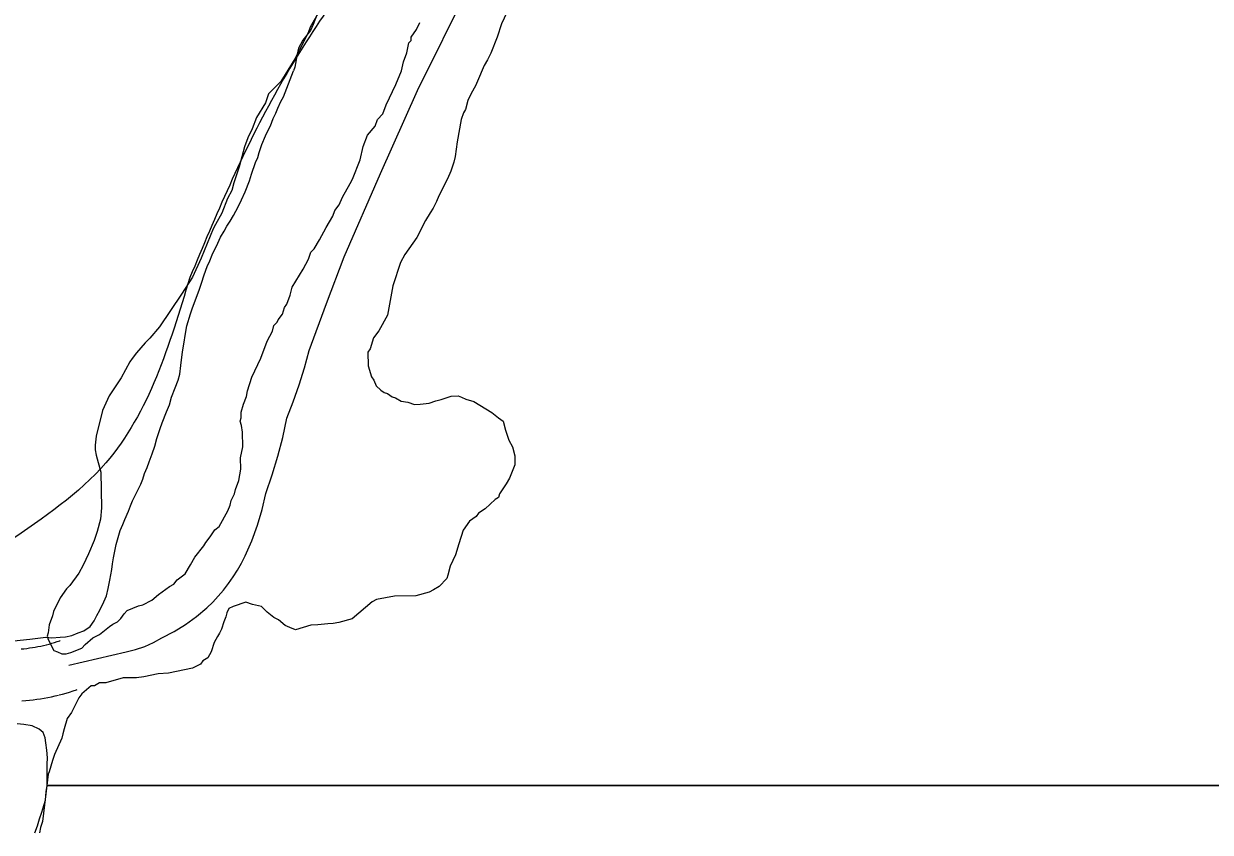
# Model space of a CAD drawing. Extents: x 3172231 to 3210228, y 940198 to 965780.
# Drawn here: x 3186234 to 3186921, y 959893 to 960362 of the extents above; entities that cross this region are included whole.
import ezdxf

# ---------------------------------------------------------------- set-up
doc = ezdxf.new("R2010")
doc.units = 0
for name, color, linetype in [('V-BORW-LINE', 7, 'Continuous'), ('V-ROAD-CNTR', 7, 'Continuous'), ('V-SITE-VEGE', 7, 'Continuous'), ('V-TOPO-SHOR', 7, 'Continuous')]:
    doc.layers.add(name, color=color, linetype=linetype)

msp = doc.modelspace()

# ---------------------------------------------------------------- linework, layer by layer
at = {"layer": 'V-BORW-LINE'}
for points in [[(3186441.824, 960416.227), (3186378.884, 960320.25), (3186329.839, 960214.54)], [(3186329.839, 960214.54), (3186281.207, 960107.371), (3186224.551, 960061.451)]]:
    msp.add_spline(points, degree=3, dxfattribs=at)
at = {"layer": 'V-ROAD-CNTR'}
for points in [[(3186259.705, 959990.257), (3186276.359, 959994.044), (3186292.977, 959998.005), (3186298.414, 959999.254), (3186303.731, 960001.032), (3186308.851, 960003.315), (3186313.702, 960006.072), (3186320.7, 960009.615), (3186327.42, 960013.717), (3186333.789, 960018.337), (3186339.755, 960023.433), (3186343.126, 960026.677), (3186346.345, 960030.093), (3186349.401, 960033.668), (3186352.285, 960037.396), (3186354.98, 960041.26), (3186357.478, 960045.246), (3186359.776, 960049.34), (3186361.863, 960053.526), (3186365.763, 960062.23), (3186369.093, 960071.19), (3186371.829, 960080.349), (3186373.959, 960089.646), (3186377.649, 960100.304), (3186380.887, 960111.118), (3186383.66, 960122.06), (3186385.964, 960133.103), (3186389.808, 960142.694), (3186393.263, 960152.44), (3186396.319, 960162.322), (3186398.967, 960172.31), (3186408.986, 960199.481), (3186419.357, 960226.518), (3186440.293, 960274.806), (3186461.705, 960322.887), (3186491.354, 960382.429)], [(3186246.594, 960002.002), (3186248.305, 960002.444), (3186249.887, 960002.882), (3186251.47, 960003.35), (3186253.033, 960003.84), (3186254.626, 960004.372), (3186254.79, 960004.429)], [(3186232.146, 959999.587), (3186233.78, 959999.747), (3186235.407, 959999.933), (3186237.036, 960000.151), (3186238.673, 960000.396), (3186240.29, 960000.667), (3186241.905, 960000.967), (3186243.519, 960001.295), (3186245.117, 960001.649), (3186246.831, 960002.062)], [(3186232.645, 959969.532), (3186234.794, 959969.703), (3186236.948, 959969.913), (3186239.103, 959970.161), (3186241.246, 959970.447), (3186243.373, 959970.766), (3186245.508, 959971.123), (3186247.637, 959971.519), (3186249.749, 959971.949), (3186251.867, 959972.417), (3186253.851, 959972.894)], [(3186254.088, 959972.954), (3186256.059, 959973.462), (3186258.143, 959974.04), (3186260.21, 959974.65), (3186262.273, 959975.298), (3186264.288, 959975.97), (3186264.62, 959976.085)]]:
    msp.add_lwpolyline(points, dxfattribs=at)
at = {"layer": 'V-SITE-VEGE'}
for p, q in [((3186404.695, 960368.588), (3186399.624, 960359.454)), ((3186461.195, 960358.274), (3186463.092, 960362.184)), ((3186513.561, 960367.994), (3186510.403, 960361.475)), ((3186398.369, 960356.2), (3186393.306, 960346.417)), ((3186399.624, 960359.454), (3186398.369, 960356.2)), ((3186458.013, 960353.699), (3186461.195, 960358.274)), ((3186510.403, 960361.475), (3186507.906, 960353.668)), ((3186455.535, 960344.598), (3186456.757, 960350.443)), ((3186456.757, 960350.443), (3186458.037, 960351.756)), ((3186458.037, 960351.756), (3186458.013, 960353.699)), ((3186507.906, 960353.668), (3186504.132, 960344.551)), ((3186390.779, 960341.202), (3186382.517, 960328.14)), ((3186393.306, 960346.417), (3186390.779, 960341.202)), ((3186453.654, 960339.39), (3186455.535, 960344.598)), ((3186504.132, 960344.551), (3186502.235, 960340.639)), ((3186449.28, 960326.377), (3186452.424, 960334.192)), ((3186452.424, 960334.192), (3186453.654, 960339.39)), ((3186500.332, 960337.377), (3186496.558, 960328.259)), ((3186502.235, 960340.639), (3186500.332, 960337.377)), ((3186382.517, 960328.14), (3186375.478, 960320.925)), ((3186496.558, 960328.259), (3186495.294, 960325.65)), ((3186375.478, 960320.925), (3186373.6, 960315.719)), ((3186443.593, 960314.642), (3186449.28, 960326.377)), ((3186492.759, 960321.083), (3186490.865, 960317.171)), ((3186495.294, 960325.65), (3186492.759, 960321.083)), ((3186373.6, 960315.719), (3186368.521, 960307.232)), ((3186441.717, 960309.436), (3186443.593, 960314.642)), ((3186490.865, 960317.171), (3186489.632, 960311.973)), ((3186368.521, 960307.232), (3186366.01, 960300.722)), ((3186438.516, 960306.157), (3186441.717, 960309.436)), ((3186488.362, 960310.013), (3186487.113, 960306.11)), ((3186489.632, 960311.973), (3186488.362, 960310.013)), ((3186366.01, 960300.722), (3186363.483, 960295.505)), ((3186432.8, 960297.013), (3186437.266, 960302.251)), ((3186437.266, 960302.251), (3186438.516, 960306.157)), ((3186487.113, 960306.11), (3186484.682, 960293.121)), ((3186363.483, 960295.505), (3186361.603, 960290.299)), ((3186430.287, 960290.502), (3186432.8, 960297.013)), ((3186484.682, 960293.121), (3186483.492, 960284.682)), ((3186361.603, 960290.299), (3186358.508, 960278.597)), ((3186428.437, 960282.703), (3186430.287, 960290.502)), ((3186424.04, 960271.634), (3186428.437, 960282.703)), ((3186482.884, 960281.436), (3186481.003, 960276.227)), ((3186483.492, 960284.682), (3186482.884, 960281.436)), ((3186358.508, 960278.597), (3186355.381, 960269.487)), ((3186481.003, 960276.227), (3186479.115, 960271.669)), ((3186355.381, 960269.487), (3186354.142, 960264.937)), ((3186418.337, 960261.195), (3186422.777, 960269.027)), ((3186422.777, 960269.027), (3186424.04, 960271.634)), ((3186479.115, 960271.669), (3186474.055, 960261.887)), ((3186351.607, 960260.372), (3186348.471, 960251.905)), ((3186354.142, 960264.937), (3186351.607, 960260.372)), ((3186416.451, 960256.636), (3186418.337, 960261.195)), ((3186472.797, 960258.631), (3186470.903, 960254.719)), ((3186474.055, 960261.887), (3186472.797, 960258.631)), ((3186348.471, 960251.905), (3186344.664, 960245.38)), ((3186412.643, 960250.109), (3186413.899, 960253.366)), ((3186413.899, 960253.366), (3186416.451, 960256.636)), ((3186468.992, 960252.104), (3186466.457, 960247.537)), ((3186470.903, 960254.719), (3186468.992, 960252.104)), ((3186344.664, 960245.38), (3186343.402, 960242.771)), ((3186408.836, 960243.58), (3186412.643, 960250.109)), ((3186466.457, 960247.537), (3186461.394, 960237.756)), ((3186343.402, 960242.771), (3186336.484, 960225.836)), ((3186405.037, 960236.408), (3186408.836, 960243.58)), ((3186399.944, 960229.218), (3186401.863, 960231.186)), ((3186401.863, 960231.186), (3186405.037, 960236.408)), ((3186461.394, 960237.756), (3186454.388, 960227.95)), ((3186336.484, 960225.836), (3186331.44, 960214.761)), ((3186395.528, 960219.443), (3186398.694, 960225.314)), ((3186398.694, 960225.314), (3186399.944, 960229.218)), ((3186454.388, 960227.95), (3186451.852, 960223.381)), ((3186389.177, 960208.998), (3186395.528, 960219.443)), ((3186451.852, 960223.381), (3186447.486, 960209.721)), ((3186331.44, 960214.761), (3186325.079, 960204.965)), ((3186325.079, 960204.965), (3186312.355, 960186.013)), ((3186386.058, 960199.237), (3186387.938, 960204.445)), ((3186387.938, 960204.445), (3186389.177, 960208.998)), ((3186447.486, 960209.721), (3186444.455, 960192.835)), ((3186383.539, 960193.376), (3186384.786, 960197.279)), ((3186384.786, 960197.279), (3186386.058, 960199.237)), ((3186380.357, 960188.802), (3186380.989, 960190.105)), ((3186380.989, 960190.105), (3186383.539, 960193.376)), ((3186444.455, 960192.835), (3186439.384, 960183.703)), ((3186312.355, 960186.013), (3186306.604, 960179.464)), ((3186374.661, 960177.715), (3186377.829, 960183.586)), ((3186377.829, 960183.586), (3186378.438, 960186.834)), ((3186378.438, 960186.834), (3186380.357, 960188.802)), ((3186439.384, 960183.703), (3186436.193, 960179.775)), ((3186304.044, 960176.84), (3186298.932, 960170.946)), ((3186306.604, 960179.464), (3186304.044, 960176.84)), ((3186370.897, 960167.95), (3186374.661, 960177.715)), ((3186436.193, 960179.775), (3186434.33, 960173.27)), ((3186298.932, 960170.946), (3186296.382, 960167.673)), ((3186434.33, 960173.27), (3186433.06, 960171.31)), ((3186433.06, 960171.31), (3186433.154, 960163.536)), ((3186295.111, 960165.713), (3186290.042, 960156.579)), ((3186296.382, 960167.673), (3186295.111, 960165.713)), ((3186365.849, 960156.87), (3186370.897, 960167.95)), ((3186433.154, 960163.536), (3186435.179, 960157.083)), ((3186290.042, 960156.579), (3186283.044, 960146.124)), ((3186363.354, 960149.063), (3186365.849, 960156.87)), ((3186435.179, 960157.083), (3186436.498, 960155.156)), ((3186362.748, 960145.817), (3186363.354, 960149.063)), ((3186436.498, 960155.156), (3186437.836, 960151.93)), ((3186437.836, 960151.93), (3186440.457, 960149.372)), ((3186440.457, 960149.372), (3186442.417, 960148.1)), ((3186283.044, 960146.124), (3186279.259, 960137.656)), ((3186360.86, 960141.258), (3186362.748, 960145.817)), ((3186442.417, 960148.1), (3186444.371, 960147.478)), ((3186444.371, 960147.478), (3186446.984, 960145.565)), ((3186446.984, 960145.565), (3186448.938, 960144.94)), ((3186448.938, 960144.94), (3186452.2, 960143.038)), ((3186452.2, 960143.038), (3186456.096, 960142.438)), ((3186456.096, 960142.438), (3186459.999, 960141.191)), ((3186463.237, 960141.231), (3186468.412, 960141.942)), ((3186468.412, 960141.942), (3186472.283, 960143.288)), ((3186472.283, 960143.288), (3186475.515, 960143.976)), ((3186475.515, 960143.976), (3186481.323, 960145.991)), ((3186481.323, 960145.991), (3186485.208, 960146.04)), ((3186485.208, 960146.04), (3186487.16, 960145.416)), ((3186487.16, 960145.416), (3186489.769, 960144.152)), ((3186489.769, 960144.152), (3186494.32, 960142.913)), ((3186494.32, 960142.913), (3186504.766, 960136.562)), ((3186279.259, 960137.656), (3186275.558, 960122.705)), ((3186359.621, 960136.707), (3186360.86, 960141.258)), ((3186359.659, 960133.468), (3186359.621, 960136.707)), ((3186459.999, 960141.191), (3186463.237, 960141.231)), ((3186504.766, 960136.562), (3186508.69, 960133.371)), ((3186359.037, 960131.518), (3186359.659, 960133.468)), ((3186359.717, 960128.931), (3186359.037, 960131.518)), ((3186360.411, 960125.052), (3186359.717, 960128.931)), ((3186508.69, 960133.371), (3186511.31, 960131.458)), ((3186511.31, 960131.458), (3186512.67, 960126.291)), ((3186275.558, 960122.705), (3186274.975, 960117.516)), ((3186360.516, 960116.631), (3186360.411, 960125.052)), ((3186512.67, 960126.291), (3186514.685, 960120.485)), ((3186274.975, 960117.516), (3186275.005, 960114.923)), ((3186275.005, 960114.923), (3186275.694, 960111.691)), ((3186359.301, 960110.137), (3186360.516, 960116.631)), ((3186514.685, 960120.485), (3186516.676, 960116.623)), ((3186516.676, 960116.623), (3186518.035, 960111.456)), ((3186275.694, 960111.691), (3186278.405, 960102.006)), ((3186359.379, 960103.659), (3186359.301, 960110.137)), ((3186518.035, 960111.456), (3186518.101, 960106.272)), ((3186278.405, 960102.006), (3186278.663, 960081.274)), ((3186358.166, 960097.161), (3186359.379, 960103.659)), ((3186518.101, 960106.272), (3186514.957, 960098.459)), ((3186356.286, 960091.957), (3186358.166, 960097.161)), ((3186513.055, 960095.192), (3186509.239, 960089.317)), ((3186514.957, 960098.459), (3186513.055, 960095.192)), ((3186353.776, 960085.446), (3186355.672, 960089.356)), ((3186355.672, 960089.356), (3186356.286, 960091.957)), ((3186508.615, 960087.365), (3186506.687, 960086.044)), ((3186509.239, 960089.317), (3186508.615, 960087.365)), ((3186278.663, 960081.274), (3186278.096, 960074.786)), ((3186351.904, 960079.591), (3186353.159, 960082.845)), ((3186353.159, 960082.845), (3186353.776, 960085.446)), ((3186500.92, 960080.789), (3186497.066, 960078.149)), ((3186506.687, 960086.044), (3186500.92, 960080.789)), ((3186278.096, 960074.786), (3186276.242, 960067.637)), ((3186346.833, 960070.457), (3186351.904, 960079.591)), ((3186491.94, 960073.549), (3186488.114, 960068.319)), ((3186495.794, 960076.189), (3186491.94, 960073.549)), ((3186497.066, 960078.149), (3186495.794, 960076.189)), ((3186276.242, 960067.637), (3186274.36, 960062.431)), ((3186341.723, 960064.561), (3186344.267, 960068.48)), ((3186344.267, 960068.48), (3186346.833, 960070.457)), ((3186488.114, 960068.319), (3186485.622, 960060.512)), ((3186274.36, 960062.431), (3186271.219, 960054.615)), ((3186332.798, 960052.787), (3186337.899, 960059.33)), ((3186337.899, 960059.33), (3186339.171, 960061.29)), ((3186339.171, 960061.29), (3186341.723, 960064.561)), ((3186485.622, 960060.512), (3186483.758, 960054.009)), ((3186271.219, 960054.615), (3186268.059, 960048.097)), ((3186330.262, 960048.22), (3186332.798, 960052.787)), ((3186483.758, 960054.009), (3186480.602, 960047.49)), ((3186268.059, 960048.097), (3186265.523, 960043.53)), ((3186327.086, 960042.995), (3186330.262, 960048.22)), ((3186480.602, 960047.49), (3186479.367, 960042.295)), ((3186265.523, 960043.53), (3186260.43, 960036.339)), ((3186320.682, 960037.085), (3186322.593, 960039.702)), ((3186322.593, 960039.702), (3186327.086, 960042.995)), ((3186478.745, 960040.341), (3186474.266, 960035.749)), ((3186479.367, 960042.295), (3186478.745, 960040.341)), ((3186258.509, 960034.371), (3186254.685, 960029.14)), ((3186260.43, 960036.339), (3186258.509, 960034.371)), ((3186311.683, 960031.141), (3186318.106, 960035.757)), ((3186318.106, 960035.757), (3186320.682, 960037.085)), ((3186468.474, 960032.438), (3186460.724, 960030.398)), ((3186471.05, 960033.763), (3186468.474, 960032.438)), ((3186474.266, 960035.749), (3186471.05, 960033.763)), ((3186254.685, 960029.14), (3186250.896, 960021.317)), ((3186300.102, 960024.518), (3186302.684, 960025.2)), ((3186302.684, 960025.2), (3186307.837, 960027.854)), ((3186307.837, 960027.854), (3186311.683, 960031.141)), ((3186362.281, 960026.586), (3186354.943, 960024.127)), ((3186366.184, 960025.337), (3186362.281, 960026.586)), ((3186371.382, 960024.106), (3186366.184, 960025.337)), ((3186435.497, 960026.845), (3186423.956, 960016.983)), ((3186438.073, 960028.174), (3186435.497, 960026.845)), ((3186448.416, 960030.246), (3186438.073, 960028.174)), ((3186460.724, 960030.398), (3186448.416, 960030.246)), ((3186250.28, 960018.718), (3186248.402, 960013.51)), ((3186250.896, 960021.317), (3186250.28, 960018.718)), ((3186289.825, 960017.264), (3186291.735, 960019.879)), ((3186291.735, 960019.879), (3186293.654, 960021.847)), ((3186293.654, 960021.847), (3186300.102, 960024.518)), ((3186350.712, 960018.196), (3186349.491, 960015.222)), ((3186351.33, 960020.578), (3186350.712, 960018.196)), ((3186352.545, 960022.953), (3186351.33, 960020.578)), ((3186354.943, 960024.127), (3186352.545, 960022.953)), ((3186374.661, 960020.907), (3186371.382, 960024.106)), ((3186378.589, 960017.717), (3186374.661, 960020.907)), ((3186248.402, 960013.51), (3186247.81, 960008.968)), ((3186277.627, 960008.042), (3186283.4, 960012.65)), ((3186283.4, 960012.65), (3186285.329, 960013.969)), ((3186285.329, 960013.969), (3186287.904, 960015.296)), ((3186287.904, 960015.296), (3186289.825, 960017.264)), ((3186349.491, 960015.222), (3186348.26, 960011.054)), ((3186381.196, 960016.453), (3186378.589, 960017.717)), ((3186385.124, 960013.26), (3186381.196, 960016.453)), ((3186387.731, 960011.999), (3186385.124, 960013.26)), ((3186390.988, 960010.741), (3186387.731, 960011.999)), ((3186400.028, 960013.447), (3186390.988, 960010.741)), ((3186403.913, 960013.494), (3186400.028, 960013.447)), ((3186409.735, 960014.215), (3186403.913, 960013.494)), ((3186412.975, 960014.255), (3186409.735, 960014.215)), ((3186416.207, 960014.944), (3186412.975, 960014.255)), ((3186423.956, 960016.983), (3186416.207, 960014.944)), ((3186247.81, 960008.968), (3186247.185, 960007.014)), ((3186247.185, 960007.014), (3186247.857, 960005.08)), ((3186247.857, 960005.08), (3186251.177, 959998.642)), ((3186269.277, 960002.107), (3186273.764, 960006.049)), ((3186273.764, 960006.049), (3186277.627, 960008.042)), ((3186345.835, 960006.897), (3186344.013, 960003.333)), ((3186347.044, 960008.679), (3186345.835, 960006.897)), ((3186348.26, 960011.054), (3186347.044, 960008.679)), ((3186251.177, 959998.642), (3186253.129, 959998.019)), ((3186253.129, 959998.019), (3186255.736, 959996.753)), ((3186258.326, 959996.788), (3186260.911, 959997.466)), ((3186260.911, 959997.466), (3186267.356, 960000.139)), ((3186267.356, 960000.139), (3186269.277, 960002.107)), ((3186342.176, 959997.978), (3186340.351, 959994.412)), ((3186344.013, 960003.333), (3186342.176, 959997.978)), ((3186255.736, 959996.753), (3186258.326, 959996.788)), ((3186336.14, 959990.867), (3186331.346, 959988.524)), ((3186337.351, 959992.647), (3186336.14, 959990.867)), ((3186340.351, 959994.412), (3186337.351, 959992.647)), ((3186311.615, 959985.119), (3186303.245, 959983.402)), ((3186317.589, 959985.665), (3186311.615, 959985.119)), ((3186331.346, 959988.524), (3186317.589, 959985.665)), ((3186272.757, 959978.305), (3186267.344, 959973.578)), ((3186274.549, 959978.289), (3186272.757, 959978.305)), ((3186277.549, 959980.052), (3186274.549, 959978.289)), ((3186281.129, 959980.019), (3186277.549, 959980.052)), ((3186291.301, 959982.915), (3186281.129, 959980.019)), ((3186299.061, 959982.843), (3186291.301, 959982.915)), ((3186303.245, 959983.402), (3186299.061, 959982.843)), ((3186265.531, 959971.207), (3186261.278, 959962.888)), ((3186267.344, 959973.578), (3186265.531, 959971.207)), ((3186258.859, 959959.328), (3186257.014, 959953.377)), ((3186261.278, 959962.888), (3186258.859, 959959.328)), ((3186256.391, 959950.397), (3186255.773, 959948.015)), ((3186257.014, 959953.377), (3186256.391, 959950.397)), ((3186255.773, 959948.015), (3186251.509, 959938.502)), ((3186251.509, 959938.502), (3186250.284, 959934.932)), ((3186250.284, 959934.932), (3186248.435, 959928.383)), ((3186247.826, 959927.195), (3186247.039, 959920.507)), ((3186248.435, 959928.383), (3186247.826, 959927.195)), ((3186247.039, 959920.507), (3187934.359, 959920.507))]:
    msp.add_line(p, q, dxfattribs=at)
for points in [[(3186247.039, 959920.507), (3186244.597, 959899.766), (3186243.37, 959896.196), (3186242.747, 959893.217)], [(3187940.435, 959890.995), (3187938.96, 959894.202), (3187936.4, 959898.47), (3187935.595, 959905.623), (3187935.909, 959909.212), (3187935.108, 959916.011), (3187934.359, 959920.507), (3186247.039, 959920.507)]]:
    msp.add_lwpolyline(points, dxfattribs=at)
at = {"layer": 'V-TOPO-SHOR'}
msp.add_line((3186390.73, 960336.355), (3186389.925, 960334.249), dxfattribs=at)
for points in [[(3186404.099, 960368.041), (3186401.301, 960361.14), (3186399.747, 960357.689), (3186395.379, 960352.034), (3186392.886, 960347.328), (3186391.958, 960343.877), (3186390.73, 960336.355)], [(3186281.594, 960030.422), (3186282.509, 960034.518), (3186283.435, 960039.493), (3186284.662, 960045.639), (3186284.983, 960048.863), (3186285.602, 960052.375), (3186287.136, 960059.983), (3186289.554, 960068.169), (3186291.051, 960071.673), (3186292.252, 960074.596), (3186294.345, 960079.267), (3186295.547, 960082.481), (3186296.745, 960085.403), (3186299.135, 960090.365), (3186301.523, 960095.035), (3186302.721, 960097.955), (3186303.628, 960101.173), (3186305.127, 960104.677), (3186306.327, 960107.89), (3186308.13, 960112.566), (3186309.635, 960116.948), (3186310.845, 960121.335), (3186311.753, 960124.26), (3186312.658, 960127.182), (3186313.858, 960130.398), (3186316.262, 960136.824), (3186318.058, 960140.912), (3186319.271, 960145.301), (3186321.37, 960150.851), (3186323.17, 960155.234), (3186324.082, 960158.742), (3186324.712, 960163.721), (3186325.663, 960171.628), (3186326.59, 960177.19), (3186327.213, 960180.995), (3186328.141, 960186.558), (3186330.256, 960193.574), (3186331.461, 960197.08), (3186333.562, 960202.633), (3186335.368, 960207.894), (3186336.572, 960211.4), (3186338.08, 960216.078), (3186339.884, 960221.046), (3186341.379, 960224.257), (3186342.876, 960227.762), (3186346.161, 960234.475), (3186347.658, 960237.979), (3186349.741, 960241.479), (3186351.234, 960244.397), (3186353.313, 960247.31), (3186355.099, 960250.519), (3186357.781, 960255.479), (3186359.87, 960259.565), (3186361.966, 960264.236), (3186364.368, 960270.665), (3186365.574, 960274.464), (3186367.98, 960281.186), (3186369.179, 960284.106), (3186370.086, 960287.031), (3186371.593, 960291.708), (3186373.688, 960296.673), (3186375.183, 960299.886), (3186376.672, 960302.509), (3186378.175, 960306.601), (3186379.67, 960309.813), (3186380.869, 960312.733), (3186382.663, 960316.528), (3186384.151, 960319.154), (3186389.925, 960334.249)], [(3186228.004, 960004.224), (3186237.101, 960005.316), (3186241.795, 960005.861), (3186246.491, 960006.403), (3186250.007, 960006.08), (3186254.699, 960006.332), (3186257.927, 960006.596), (3186261.454, 960007.444), (3186265.277, 960008.873), (3186268.511, 960010.018), (3186272.052, 960012.625), (3186274.428, 960015.828), (3186275.923, 960019.04), (3186277.707, 960021.956), (3186280.097, 960026.918), (3186281.594, 960030.422)], [(3186240.087, 959893.182), (3186241.621, 959897.237), (3186242.729, 959901.296), (3186244.048, 959905.138), (3186245.367, 959908.982), (3186246.251, 959911.972), (3186246.723, 959916.894), (3186247.183, 959920.531), (3186247.235, 959926.097), (3186247.263, 959929.311), (3186247.296, 959932.952), (3186247.329, 959936.591), (3186246.94, 959941.093), (3186246.548, 959945.164), (3186246.147, 959948.167), (3186244.89, 959951.175), (3186242.551, 959953.125), (3186238.5, 959955.089), (3186233.793, 959955.773), (3186229.943, 959956.236)]]:
    msp.add_lwpolyline(points, dxfattribs=at)

doc.saveas('drawing.dxf')
